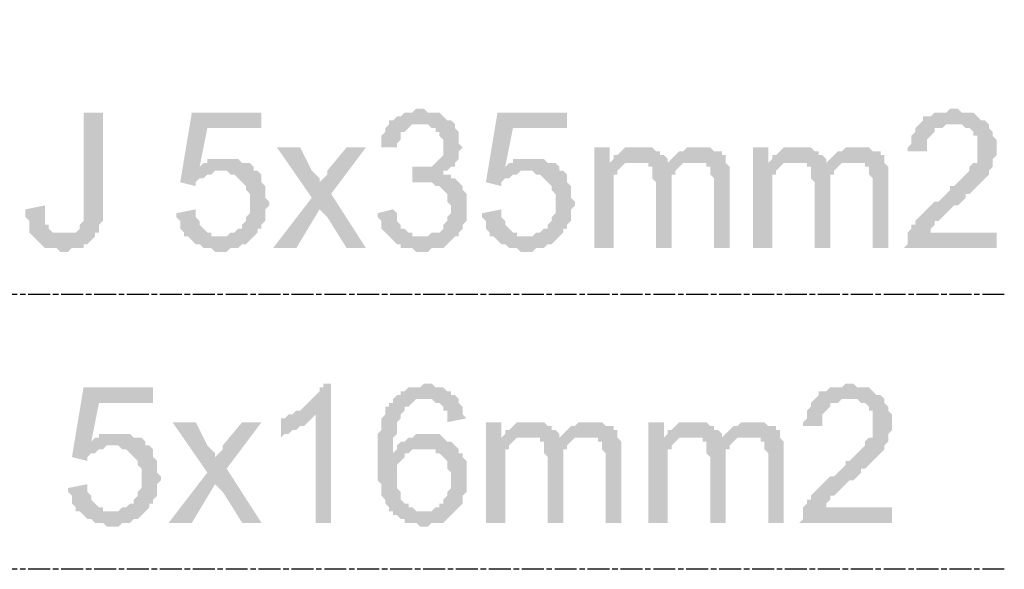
# Model space of a CAD drawing. Header units: millimetres. Extents: x -523 to 1404227, y -783705 to 1038705.
# Tile 345 of 508: x 498697 to 499774, y 243445 to 244046. Entities that reach past the tile are written whole.
import ezdxf

# ---------------------------------------------------------------- set-up
doc = ezdxf.new("R2010")
doc.units = ezdxf.units.MM
doc.linetypes.add('ACAD_ISO08W100', pattern=[36, 24, -3, 6, -3])
doc.layers.add('!!ELEKTRYKA', color=7, linetype='Continuous')

msp = doc.modelspace()

# ---------------------------------------------------------------- hatches: boundary and pattern name
at = {"layer": '!!ELEKTRYKA', "linetype": 'ACAD_ISO08W100'}
for points in [[(499135.07, 243948.68), (499130.84, 243948.68), (499126.61, 243944.45), (499118.14, 243944.45), (499113.91, 243940.21), (499109.67, 243940.21), (499105.44, 243935.98), (499105.44, 243935.98), (499101.2, 243935.98), (499135.07, 243931.75), (499139.31, 243931.75), (499143.54, 243931.75), (499147.77, 243927.51), (499152.01, 243927.51), (499152.01, 243923.28), (499156.24, 243923.28), (499156.24, 243919.05), (499160.47, 243914.81), (499160.47, 243910.58), (499160.47, 243906.35), (499160.47, 243906.35), (499160.47, 243902.11), (499160.47, 243897.88), (499156.24, 243893.65), (499156.24, 243893.65), (499152.01, 243889.41), (499152.01, 243889.41), (499147.77, 243885.18), (499143.54, 243885.18), (499139.31, 243885.18), (499135.07, 243885.18), (499130.84, 243885.18), (499164.71, 243880.94), (499168.94, 243885.18), (499173.17, 243885.18), (499173.17, 243889.41), (499177.41, 243893.65), (499177.41, 243893.65), (499177.41, 243897.88), (499177.41, 243902.11), (499181.64, 243906.35), (499177.41, 243910.58), (499177.41, 243914.81), (499177.41, 243919.05), (499177.41, 243923.28), (499173.17, 243927.51), (499173.17, 243927.51), (499173.17, 243931.75), (499168.94, 243935.98), (499164.71, 243935.98), (499160.47, 243940.21), (499160.47, 243940.21), (499156.24, 243944.45), (499152.01, 243944.45), (499147.77, 243944.45), (499143.54, 243944.45), (499139.31, 243948.68)], [(499719.29, 243948.68), (499715.05, 243948.68), (499710.82, 243944.45), (499698.12, 243944.45), (499693.89, 243940.21), (499689.65, 243940.21), (499685.42, 243940.21), (499685.42, 243935.98), (499681.19, 243931.75), (499681.19, 243931.75), (499676.95, 243927.51), (499676.95, 243923.28), (499672.72, 243919.05), (499672.72, 243914.81), (499672.72, 243910.58), (499668.49, 243906.35), (499668.49, 243902.11), (499689.65, 243902.11), (499689.65, 243906.35), (499689.65, 243910.58), (499689.65, 243914.81), (499693.89, 243919.05), (499693.89, 243919.05), (499698.12, 243923.28), (499698.12, 243927.51), (499702.35, 243927.51), (499706.59, 243927.51), (499710.82, 243931.75), (499715.05, 243931.75), (499719.29, 243931.75), (499757.39, 243931.75), (499753.15, 243935.98), (499753.15, 243935.98), (499748.92, 243935.98), (499744.69, 243940.21), (499744.69, 243940.21), (499740.45, 243944.45), (499736.22, 243944.45), (499731.99, 243944.45), (499727.75, 243944.45), (499723.52, 243948.68)], [(498787.93, 243944.45), (498766.76, 243944.45), (498766.76, 243825.91), (498766.76, 243825.91), (498762.53, 243821.68), (498762.53, 243817.44), (498758.3, 243813.21), (498758.3, 243813.21), (498754.06, 243813.21), (498749.83, 243813.21), (498745.6, 243813.21), (498779.46, 243813.21), (498783.7, 243813.21), (498783.7, 243813.21), (498783.7, 243817.44), (498783.7, 243821.68), (498787.93, 243825.91), (498787.93, 243830.14), (498787.93, 243834.38), (498787.93, 243838.61), (498787.93, 243842.84)], [(498961.5, 243944.45), (498885.3, 243944.45), (498872.6, 243868.24), (498889.53, 243864.01), (498889.53, 243868.24), (498893.77, 243872.48), (498898, 243872.48), (498902.23, 243876.71), (498902.23, 243876.71), (498902.23, 243876.71), (498906.47, 243876.71), (498910.7, 243880.94), (498914.93, 243880.94), (498953.03, 243880.94), (498953.03, 243885.18), (498893.77, 243885.18), (498902.23, 243927.51), (498961.5, 243927.51)], [(499295.94, 243944.45), (499219.74, 243944.45), (499207.04, 243868.24), (499223.97, 243864.01), (499223.97, 243868.24), (499228.21, 243872.48), (499232.44, 243872.48), (499236.67, 243876.71), (499236.67, 243876.71), (499236.67, 243876.71), (499240.91, 243876.71), (499245.14, 243880.94), (499249.38, 243880.94), (499287.48, 243880.94), (499287.48, 243885.18), (499228.21, 243885.18), (499236.67, 243927.51), (499295.94, 243927.51)], [(499101.2, 243935.98), (499101.2, 243931.75), (499096.97, 243927.51), (499096.97, 243923.28), (499092.74, 243919.05), (499092.74, 243914.81), (499092.74, 243910.58), (499092.74, 243906.35), (499109.67, 243906.35), (499109.67, 243906.35), (499109.67, 243910.58), (499113.91, 243914.81), (499113.91, 243919.05), (499113.91, 243923.28), (499118.14, 243923.28), (499122.37, 243927.51), (499122.37, 243927.51), (499126.61, 243931.75), (499130.84, 243931.75), (499135.07, 243931.75)], [(499757.39, 243931.75), (499719.29, 243931.75), (499727.75, 243931.75), (499731.99, 243927.51), (499736.22, 243927.51), (499740.45, 243923.28), (499740.45, 243923.28), (499740.45, 243919.05), (499744.69, 243919.05), (499744.69, 243914.81), (499744.69, 243910.58), (499744.69, 243906.35), (499744.69, 243902.11), (499744.69, 243897.88), (499744.69, 243893.65), (499744.69, 243889.41), (499740.45, 243889.41), (499736.22, 243885.18), (499736.22, 243880.94), (499736.22, 243880.94), (499731.99, 243876.71), (499727.75, 243872.48), (499727.75, 243872.48), (499723.52, 243868.24), (499719.29, 243864.01), (499715.05, 243864.01), (499715.05, 243859.78), (499710.82, 243855.54), (499706.59, 243851.31), (499702.35, 243847.08), (499698.12, 243847.08), (499693.89, 243842.84), (499689.65, 243838.61), (499689.65, 243838.61), (499685.42, 243834.38), (499681.19, 243830.14), (499681.19, 243830.14), (499676.95, 243825.91), (499676.95, 243821.68), (499672.72, 243821.68), (499672.72, 243817.44), (499668.49, 243813.21), (499668.49, 243808.98), (499668.49, 243808.98), (499668.49, 243804.74), (499668.49, 243800.51), (499664.25, 243796.28), (499765.86, 243796.28), (499765.86, 243813.21), (499693.89, 243813.21), (499693.89, 243813.21), (499693.89, 243817.44), (499698.12, 243821.68), (499698.12, 243825.91), (499702.35, 243825.91), (499702.35, 243825.91), (499706.59, 243830.14), (499706.59, 243830.14), (499710.82, 243834.38), (499715.05, 243838.61), (499719.29, 243842.84), (499723.52, 243842.84), (499727.75, 243847.08), (499731.99, 243851.31), (499731.99, 243855.54), (499736.22, 243855.54), (499740.45, 243859.78), (499744.69, 243864.01), (499744.69, 243864.01), (499748.92, 243868.24), (499748.92, 243868.24), (499748.92, 243868.24), (499753.15, 243872.48), (499757.39, 243876.71), (499757.39, 243880.94), (499761.62, 243885.18), (499761.62, 243889.41), (499761.62, 243889.41), (499761.62, 243893.65), (499765.86, 243897.88), (499765.86, 243902.11), (499765.86, 243906.35), (499765.86, 243906.35), (499765.86, 243910.58), (499765.86, 243914.81), (499761.62, 243919.05), (499761.62, 243923.28), (499761.62, 243923.28), (499757.39, 243927.51)], [(499003.84, 243906.35), (498978.43, 243906.35), (499016.54, 243851.31), (499025, 243838.61), (499033.47, 243830.14), (499054.64, 243796.28), (499075.8, 243796.28), (499037.7, 243855.54), (499025, 243868.24), (499025, 243868.24), (499025, 243872.48), (499020.77, 243876.71), (499016.54, 243880.94)], [(499075.8, 243906.35), (499054.64, 243906.35), (499033.47, 243880.94), (499033.47, 243876.71), (499029.24, 243872.48), (499029.24, 243872.48), (499025, 243868.24), (499037.7, 243855.54)], [(499342.51, 243906.35), (499325.58, 243906.35), (499325.58, 243796.28), (499346.74, 243796.28), (499346.74, 243851.31), (499346.74, 243855.54), (499346.74, 243859.78), (499346.74, 243864.01), (499346.74, 243868.24), (499346.74, 243872.48), (499346.74, 243876.71), (499350.98, 243876.71), (499350.98, 243880.94), (499355.21, 243885.18), (499359.44, 243889.41), (499359.44, 243889.41), (499342.51, 243889.41)], [(499376.38, 243906.35), (499359.44, 243906.35), (499355.21, 243902.11), (499355.21, 243902.11), (499350.98, 243897.88), (499346.74, 243897.88), (499346.74, 243893.65), (499372.15, 243889.41), (499372.15, 243889.41), (499376.38, 243889.41), (499380.61, 243889.41), (499384.85, 243889.41), (499406.01, 243889.41), (499406.01, 243889.41), (499406.01, 243893.65), (499401.78, 243897.88), (499397.55, 243897.88), (499397.55, 243902.11), (499393.31, 243902.11), (499389.08, 243906.35), (499384.85, 243906.35), (499380.61, 243906.35)], [(499439.88, 243906.35), (499427.18, 243906.35), (499422.95, 243902.11), (499418.71, 243902.11), (499414.48, 243897.88), (499410.25, 243893.65), (499410.25, 243893.65), (499435.65, 243889.41), (499439.88, 243889.41), (499444.11, 243889.41), (499448.35, 243889.41), (499448.35, 243885.18), (499452.58, 243885.18), (499452.58, 243880.94), (499452.58, 243876.71), (499456.81, 243872.48), (499456.81, 243868.24), (499456.81, 243864.01), (499456.81, 243796.28), (499473.75, 243796.28), (499473.75, 243872.48), (499473.75, 243872.48), (499473.75, 243876.71), (499473.75, 243880.94), (499473.75, 243885.18), (499469.51, 243889.41), (499469.51, 243893.65), (499469.51, 243897.88), (499465.28, 243897.88), (499465.28, 243902.11), (499461.05, 243902.11), (499456.81, 243902.11), (499452.58, 243906.35), (499448.35, 243906.35), (499444.11, 243906.35)], [(499516.08, 243906.35), (499499.15, 243906.35), (499499.15, 243796.28), (499520.32, 243796.28), (499520.32, 243851.31), (499520.32, 243855.54), (499520.32, 243859.78), (499520.32, 243864.01), (499520.32, 243868.24), (499520.32, 243872.48), (499520.32, 243876.71), (499524.55, 243876.71), (499524.55, 243880.94), (499528.78, 243885.18), (499533.02, 243889.41), (499533.02, 243889.41), (499516.08, 243889.41)], [(499549.95, 243906.35), (499533.02, 243906.35), (499528.78, 243902.11), (499528.78, 243902.11), (499524.55, 243897.88), (499520.32, 243897.88), (499520.32, 243893.65), (499545.72, 243889.41), (499545.72, 243889.41), (499549.95, 243889.41), (499554.18, 243889.41), (499558.42, 243889.41), (499579.58, 243889.41), (499579.58, 243889.41), (499579.58, 243893.65), (499575.35, 243897.88), (499571.12, 243897.88), (499571.12, 243902.11), (499566.88, 243902.11), (499562.65, 243906.35), (499558.42, 243906.35), (499554.18, 243906.35)], [(499613.45, 243906.35), (499600.75, 243906.35), (499596.52, 243902.11), (499592.28, 243902.11), (499588.05, 243897.88), (499583.82, 243893.65), (499583.82, 243893.65), (499609.22, 243889.41), (499613.45, 243889.41), (499617.68, 243889.41), (499621.92, 243889.41), (499621.92, 243885.18), (499626.15, 243885.18), (499626.15, 243880.94), (499626.15, 243876.71), (499630.38, 243872.48), (499630.38, 243868.24), (499630.38, 243864.01), (499630.38, 243796.28), (499647.32, 243796.28), (499647.32, 243872.48), (499647.32, 243872.48), (499647.32, 243876.71), (499647.32, 243880.94), (499647.32, 243885.18), (499643.09, 243889.41), (499643.09, 243893.65), (499643.09, 243897.88), (499638.85, 243897.88), (499638.85, 243902.11), (499634.62, 243902.11), (499630.38, 243902.11), (499626.15, 243906.35), (499621.92, 243906.35), (499617.68, 243906.35)], [(498923.4, 243893.65), (498902.23, 243893.65), (498902.23, 243889.41), (498898, 243889.41), (498893.77, 243885.18), (498953.03, 243885.18), (498948.8, 243889.41), (498944.57, 243889.41), (498940.33, 243889.41), (498936.1, 243893.65), (498931.87, 243893.65), (498931.87, 243893.65), (498927.63, 243893.65)], [(499257.84, 243893.65), (499236.67, 243893.65), (499236.67, 243889.41), (499232.44, 243889.41), (499228.21, 243885.18), (499287.48, 243885.18), (499283.24, 243889.41), (499279.01, 243889.41), (499274.78, 243889.41), (499270.54, 243893.65), (499266.31, 243893.65), (499266.31, 243893.65), (499262.08, 243893.65)], [(499410.25, 243893.65), (499406.01, 243889.41), (499384.85, 243889.41), (499384.85, 243885.18), (499389.08, 243885.18), (499389.08, 243880.94), (499389.08, 243876.71), (499389.08, 243872.48), (499393.31, 243868.24), (499393.31, 243796.28), (499410.25, 243796.28), (499410.25, 243859.78), (499410.25, 243859.78), (499410.25, 243868.24), (499410.25, 243872.48), (499410.25, 243876.71), (499414.48, 243876.71), (499414.48, 243880.94), (499418.71, 243885.18), (499418.71, 243885.18), (499418.71, 243885.18), (499422.95, 243889.41), (499427.18, 243889.41), (499431.41, 243889.41), (499435.65, 243889.41)], [(499583.82, 243893.65), (499579.58, 243889.41), (499558.42, 243889.41), (499558.42, 243885.18), (499562.65, 243885.18), (499562.65, 243880.94), (499562.65, 243876.71), (499562.65, 243872.48), (499566.88, 243868.24), (499566.88, 243796.28), (499583.82, 243796.28), (499583.82, 243859.78), (499583.82, 243859.78), (499583.82, 243868.24), (499583.82, 243872.48), (499583.82, 243876.71), (499588.05, 243876.71), (499588.05, 243880.94), (499592.28, 243885.18), (499592.28, 243885.18), (499592.28, 243885.18), (499596.52, 243889.41), (499600.75, 243889.41), (499604.98, 243889.41), (499609.22, 243889.41)], [(499126.61, 243885.18), (499126.61, 243868.24), (499126.61, 243868.24), (499139.31, 243868.24), (499173.17, 243872.48), (499168.94, 243872.48), (499168.94, 243876.71), (499164.71, 243876.71), (499160.47, 243876.71), (499160.47, 243880.94), (499164.71, 243880.94), (499130.84, 243885.18)], [(498953.03, 243880.94), (498914.93, 243880.94), (498923.4, 243880.94), (498927.63, 243876.71), (498931.87, 243876.71), (498931.87, 243876.71), (498936.1, 243872.48), (498940.33, 243868.24), (498940.33, 243868.24), (498944.57, 243864.01), (498944.57, 243864.01), (498944.57, 243859.78), (498948.8, 243855.54), (498948.8, 243851.31), (498948.8, 243847.08), (498948.8, 243847.08), (498948.8, 243842.84), (498948.8, 243838.61), (498948.8, 243834.38), (498944.57, 243830.14), (498944.57, 243825.91), (498940.33, 243821.68), (498940.33, 243817.44), (498940.33, 243817.44), (498936.1, 243817.44), (498931.87, 243813.21), (498927.63, 243813.21), (498923.4, 243808.98), (498919.17, 243808.98), (498914.93, 243808.98), (498953.03, 243808.98), (498957.27, 243813.21), (498957.27, 243813.21), (498957.27, 243817.44), (498961.5, 243817.44), (498961.5, 243821.68), (498965.73, 243825.91), (498965.73, 243830.14), (498965.73, 243834.38), (498965.73, 243838.61), (498969.97, 243842.84), (498969.97, 243847.08), (498969.97, 243847.08), (498965.73, 243851.31), (498965.73, 243855.54), (498965.73, 243859.78), (498965.73, 243864.01), (498961.5, 243868.24), (498961.5, 243872.48), (498961.5, 243876.71), (498957.27, 243880.94)], [(499173.17, 243872.48), (499139.31, 243868.24), (499139.31, 243868.24), (499147.77, 243868.24), (499152.01, 243864.01), (499156.24, 243864.01), (499160.47, 243859.78), (499160.47, 243859.78), (499164.71, 243855.54), (499164.71, 243851.31), (499164.71, 243847.08), (499168.94, 243842.84), (499168.94, 243838.61), (499168.94, 243838.61), (499168.94, 243834.38), (499164.71, 243830.14), (499164.71, 243825.91), (499164.71, 243825.91), (499160.47, 243821.68), (499160.47, 243817.44), (499156.24, 243813.21), (499152.01, 243813.21), (499147.77, 243813.21), (499143.54, 243808.98), (499139.31, 243808.98), (499135.07, 243808.98), (499101.2, 243808.98), (499105.44, 243804.74), (499105.44, 243804.74), (499109.67, 243800.51), (499113.91, 243800.51), (499113.91, 243796.28), (499118.14, 243796.28), (499122.37, 243796.28), (499126.61, 243796.28), (499130.84, 243792.04), (499135.07, 243792.04), (499139.31, 243792.04), (499143.54, 243792.04), (499147.77, 243796.28), (499152.01, 243796.28), (499156.24, 243796.28), (499160.47, 243796.28), (499164.71, 243800.51), (499164.71, 243800.51), (499168.94, 243804.74), (499173.17, 243808.98), (499173.17, 243808.98), (499177.41, 243808.98), (499177.41, 243813.21), (499181.64, 243817.44), (499181.64, 243821.68), (499185.87, 243825.91), (499185.87, 243830.14), (499185.87, 243830.14), (499185.87, 243834.38), (499185.87, 243838.61), (499185.87, 243842.84), (499185.87, 243847.08), (499185.87, 243851.31), (499185.87, 243855.54), (499181.64, 243859.78), (499181.64, 243859.78), (499181.64, 243864.01), (499181.64, 243864.01), (499177.41, 243868.24)], [(499287.48, 243880.94), (499249.38, 243880.94), (499257.84, 243880.94), (499262.08, 243876.71), (499266.31, 243876.71), (499266.31, 243876.71), (499270.54, 243872.48), (499274.78, 243868.24), (499274.78, 243868.24), (499279.01, 243864.01), (499279.01, 243864.01), (499279.01, 243859.78), (499283.24, 243855.54), (499283.24, 243851.31), (499283.24, 243847.08), (499283.24, 243847.08), (499283.24, 243842.84), (499283.24, 243838.61), (499283.24, 243834.38), (499279.01, 243830.14), (499279.01, 243825.91), (499274.78, 243821.68), (499274.78, 243817.44), (499274.78, 243817.44), (499270.54, 243817.44), (499266.31, 243813.21), (499262.08, 243813.21), (499257.84, 243808.98), (499253.61, 243808.98), (499249.38, 243808.98), (499287.48, 243808.98), (499291.71, 243813.21), (499291.71, 243813.21), (499291.71, 243817.44), (499295.94, 243817.44), (499295.94, 243821.68), (499300.18, 243825.91), (499300.18, 243830.14), (499300.18, 243834.38), (499300.18, 243838.61), (499304.41, 243842.84), (499304.41, 243847.08), (499304.41, 243847.08), (499300.18, 243851.31), (499300.18, 243855.54), (499300.18, 243859.78), (499300.18, 243864.01), (499295.94, 243868.24), (499295.94, 243872.48), (499295.94, 243876.71), (499291.71, 243880.94)], [(498724.43, 243842.84), (498703.26, 243838.61), (498703.26, 243830.14), (498707.49, 243825.91), (498707.49, 243821.68), (498707.49, 243817.44), (498707.49, 243813.21), (498711.73, 243808.98), (498711.73, 243808.98), (498715.96, 243804.74), (498715.96, 243804.74), (498720.2, 243800.51), (498720.2, 243800.51), (498724.43, 243796.28), (498728.66, 243796.28), (498732.9, 243796.28), (498737.13, 243796.28), (498741.36, 243792.04), (498745.6, 243792.04), (498749.83, 243792.04), (498754.06, 243796.28), (498758.3, 243796.28), (498762.53, 243796.28), (498766.76, 243796.28), (498766.76, 243800.51), (498771, 243800.51), (498771, 243800.51), (498775.23, 243804.74), (498779.46, 243808.98), (498779.46, 243813.21), (498745.6, 243813.21), (498745.6, 243813.21), (498741.36, 243813.21), (498737.13, 243813.21), (498732.9, 243813.21), (498728.66, 243817.44), (498728.66, 243817.44), (498728.66, 243821.68), (498724.43, 243821.68), (498724.43, 243825.91), (498724.43, 243830.14), (498724.43, 243834.38)], [(498889.53, 243838.61), (498868.37, 243834.38), (498868.37, 243834.38), (498868.37, 243830.14), (498872.6, 243825.91), (498872.6, 243821.68), (498872.6, 243817.44), (498876.83, 243813.21), (498876.83, 243808.98), (498881.07, 243808.98), (498885.3, 243804.74), (498885.3, 243804.74), (498889.53, 243800.51), (498893.77, 243800.51), (498898, 243796.28), (498898, 243796.28), (498902.23, 243796.28), (498906.47, 243796.28), (498910.7, 243792.04), (498914.93, 243792.04), (498919.17, 243792.04), (498923.4, 243792.04), (498927.63, 243796.28), (498931.87, 243796.28), (498931.87, 243796.28), (498936.1, 243796.28), (498940.33, 243800.51), (498944.57, 243800.51), (498948.8, 243804.74), (498948.8, 243804.74), (498953.03, 243808.98), (498914.93, 243808.98), (498914.93, 243808.98), (498910.7, 243808.98), (498906.47, 243808.98), (498906.47, 243813.21), (498902.23, 243813.21), (498898, 243817.44), (498898, 243817.44), (498893.77, 243821.68), (498893.77, 243825.91), (498889.53, 243830.14), (498889.53, 243834.38)], [(499105.44, 243838.61), (499088.5, 243834.38), (499088.5, 243834.38), (499088.5, 243830.14), (499092.74, 243825.91), (499092.74, 243821.68), (499092.74, 243817.44), (499096.97, 243813.21), (499096.97, 243813.21), (499101.2, 243808.98), (499135.07, 243808.98), (499130.84, 243808.98), (499126.61, 243808.98), (499126.61, 243813.21), (499122.37, 243813.21), (499118.14, 243817.44), (499118.14, 243817.44), (499113.91, 243817.44), (499113.91, 243821.68), (499109.67, 243825.91), (499109.67, 243830.14), (499109.67, 243834.38)], [(499223.97, 243838.61), (499202.81, 243834.38), (499202.81, 243834.38), (499202.81, 243830.14), (499207.04, 243825.91), (499207.04, 243821.68), (499207.04, 243817.44), (499211.27, 243813.21), (499211.27, 243808.98), (499215.51, 243808.98), (499219.74, 243804.74), (499219.74, 243804.74), (499223.97, 243800.51), (499228.21, 243800.51), (499232.44, 243796.28), (499232.44, 243796.28), (499236.67, 243796.28), (499240.91, 243796.28), (499245.14, 243792.04), (499249.38, 243792.04), (499253.61, 243792.04), (499257.84, 243792.04), (499262.08, 243796.28), (499266.31, 243796.28), (499266.31, 243796.28), (499270.54, 243796.28), (499274.78, 243800.51), (499279.01, 243800.51), (499283.24, 243804.74), (499283.24, 243804.74), (499287.48, 243808.98), (499249.38, 243808.98), (499249.38, 243808.98), (499245.14, 243808.98), (499240.91, 243808.98), (499240.91, 243813.21), (499236.67, 243813.21), (499232.44, 243817.44), (499232.44, 243817.44), (499228.21, 243821.68), (499228.21, 243825.91), (499223.97, 243830.14), (499223.97, 243834.38)], [(499037.7, 243648.11), (499029.24, 243648.11), (499029.24, 243643.87), (499025, 243643.87), (499025, 243639.64), (499020.77, 243635.41), (499016.54, 243631.17), (499016.54, 243631.17), (499012.3, 243626.94), (499008.07, 243622.7), (499008.07, 243622.7), (499003.84, 243618.47), (498999.6, 243618.47), (498995.37, 243614.24), (499020.77, 243614.24), (499020.77, 243495.7), (499037.7, 243495.7)], [(499143.54, 243648.11), (499139.31, 243648.11), (499135.07, 243643.87), (499122.37, 243643.87), (499118.14, 243639.64), (499113.91, 243639.64), (499113.91, 243635.41), (499109.67, 243635.41), (499105.44, 243631.17), (499139.31, 243631.17), (499139.31, 243631.17), (499143.54, 243631.17), (499147.77, 243631.17), (499152.01, 243626.94), (499156.24, 243626.94), (499160.47, 243622.7), (499160.47, 243622.7), (499160.47, 243618.47), (499164.71, 243618.47), (499164.71, 243614.24), (499164.71, 243605.77), (499185.87, 243610), (499185.87, 243610), (499181.64, 243614.24), (499181.64, 243618.47), (499181.64, 243622.7), (499177.41, 243626.94), (499177.41, 243631.17), (499173.17, 243635.41), (499168.94, 243635.41), (499168.94, 243639.64), (499164.71, 243639.64), (499160.47, 243643.87), (499160.47, 243643.87), (499156.24, 243643.87), (499152.01, 243643.87), (499147.77, 243648.11)], [(499604.98, 243648.11), (499600.75, 243648.11), (499596.52, 243643.87), (499583.82, 243643.87), (499579.58, 243639.64), (499575.35, 243639.64), (499571.12, 243639.64), (499571.12, 243635.41), (499566.88, 243631.17), (499566.88, 243631.17), (499562.65, 243626.94), (499562.65, 243622.7), (499558.42, 243618.47), (499558.42, 243614.24), (499558.42, 243610), (499554.18, 243605.77), (499554.18, 243601.54), (499575.35, 243601.54), (499575.35, 243605.77), (499575.35, 243610), (499575.35, 243614.24), (499579.58, 243618.47), (499579.58, 243618.47), (499583.82, 243622.7), (499583.82, 243626.94), (499588.05, 243626.94), (499592.28, 243626.94), (499596.52, 243631.17), (499600.75, 243631.17), (499604.98, 243631.17), (499643.09, 243631.17), (499638.85, 243635.41), (499638.85, 243635.41), (499634.62, 243635.41), (499630.38, 243639.64), (499630.38, 243639.64), (499626.15, 243643.87), (499621.92, 243643.87), (499617.68, 243643.87), (499613.45, 243643.87), (499609.22, 243648.11)], [(498842.96, 243643.87), (498766.76, 243643.87), (498754.06, 243567.67), (498771, 243563.44), (498771, 243567.67), (498775.23, 243571.9), (498779.46, 243571.9), (498783.7, 243576.14), (498783.7, 243576.14), (498783.7, 243576.14), (498787.93, 243576.14), (498792.16, 243580.37), (498796.4, 243580.37), (498834.5, 243580.37), (498834.5, 243584.6), (498775.23, 243584.6), (498783.7, 243626.94), (498842.96, 243626.94)], [(499105.44, 243631.17), (499105.44, 243631.17), (499105.44, 243626.94), (499101.2, 243626.94), (499101.2, 243622.7), (499096.97, 243622.7), (499096.97, 243618.47), (499096.97, 243614.24), (499092.74, 243610), (499092.74, 243605.77), (499092.74, 243601.54), (499092.74, 243597.3), (499088.5, 243593.07), (499088.5, 243588.84), (499088.5, 243584.6), (499088.5, 243580.37), (499088.5, 243576.14), (499088.5, 243571.9), (499088.5, 243567.67), (499088.5, 243563.44), (499088.5, 243559.2), (499088.5, 243554.97), (499088.5, 243550.74), (499088.5, 243546.5), (499088.5, 243542.27), (499092.74, 243538.04), (499092.74, 243533.8), (499092.74, 243529.57), (499092.74, 243525.34), (499096.97, 243521.1), (499096.97, 243516.87), (499096.97, 243516.87), (499101.2, 243512.64), (499101.2, 243508.4), (499105.44, 243508.4), (499105.44, 243504.17), (499109.67, 243504.17), (499113.91, 243499.94), (499118.14, 243499.94), (499118.14, 243495.7), (499122.37, 243495.7), (499126.61, 243495.7), (499130.84, 243495.7), (499135.07, 243491.47), (499139.31, 243491.47), (499139.31, 243491.47), (499143.54, 243491.47), (499147.77, 243495.7), (499152.01, 243495.7), (499156.24, 243495.7), (499160.47, 243495.7), (499164.71, 243499.94), (499164.71, 243499.94), (499168.94, 243504.17), (499168.94, 243504.17), (499173.17, 243508.4), (499139.31, 243508.4), (499135.07, 243508.4), (499130.84, 243508.4), (499126.61, 243512.64), (499122.37, 243512.64), (499122.37, 243512.64), (499122.37, 243516.87), (499118.14, 243516.87), (499113.91, 243521.1), (499113.91, 243525.34), (499113.91, 243529.57), (499109.67, 243533.8), (499109.67, 243538.04), (499109.67, 243538.04), (499109.67, 243542.27), (499109.67, 243546.5), (499109.67, 243550.74), (499109.67, 243554.97), (499109.67, 243559.2), (499113.91, 243563.44), (499113.91, 243563.44), (499118.14, 243567.67), (499118.14, 243571.9), (499122.37, 243571.9), (499105.44, 243571.9), (499105.44, 243576.14), (499105.44, 243580.37), (499105.44, 243584.6), (499105.44, 243588.84), (499109.67, 243593.07), (499109.67, 243597.3), (499109.67, 243601.54), (499109.67, 243605.77), (499109.67, 243605.77), (499113.91, 243610), (499113.91, 243614.24), (499118.14, 243618.47), (499118.14, 243622.7), (499122.37, 243622.7), (499126.61, 243626.94), (499126.61, 243626.94), (499130.84, 243631.17), (499135.07, 243631.17), (499139.31, 243631.17)], [(499643.09, 243631.17), (499604.98, 243631.17), (499613.45, 243631.17), (499617.68, 243626.94), (499621.92, 243626.94), (499626.15, 243622.7), (499626.15, 243622.7), (499626.15, 243618.47), (499630.38, 243618.47), (499630.38, 243614.24), (499630.38, 243610), (499630.38, 243605.77), (499630.38, 243601.54), (499630.38, 243597.3), (499630.38, 243593.07), (499630.38, 243588.84), (499626.15, 243588.84), (499621.92, 243584.6), (499621.92, 243580.37), (499621.92, 243580.37), (499617.68, 243576.14), (499613.45, 243571.9), (499613.45, 243571.9), (499609.22, 243567.67), (499604.98, 243563.44), (499600.75, 243563.44), (499600.75, 243559.2), (499596.52, 243554.97), (499592.28, 243550.74), (499588.05, 243546.5), (499583.82, 243546.5), (499579.58, 243542.27), (499575.35, 243538.04), (499575.35, 243538.04), (499571.12, 243533.8), (499566.88, 243529.57), (499566.88, 243529.57), (499562.65, 243525.34), (499562.65, 243521.1), (499558.42, 243521.1), (499558.42, 243516.87), (499554.18, 243512.64), (499554.18, 243508.4), (499554.18, 243508.4), (499554.18, 243504.17), (499554.18, 243499.94), (499549.95, 243495.7), (499651.55, 243495.7), (499651.55, 243512.64), (499579.58, 243512.64), (499579.58, 243512.64), (499579.58, 243516.87), (499583.82, 243521.1), (499583.82, 243525.34), (499588.05, 243525.34), (499588.05, 243525.34), (499592.28, 243529.57), (499592.28, 243529.57), (499596.52, 243533.8), (499600.75, 243538.04), (499604.98, 243542.27), (499609.22, 243542.27), (499613.45, 243546.5), (499617.68, 243550.74), (499617.68, 243554.97), (499621.92, 243554.97), (499626.15, 243559.2), (499630.38, 243563.44), (499630.38, 243563.44), (499634.62, 243567.67), (499634.62, 243567.67), (499634.62, 243567.67), (499638.85, 243571.9), (499643.09, 243576.14), (499643.09, 243580.37), (499647.32, 243584.6), (499647.32, 243588.84), (499647.32, 243588.84), (499647.32, 243593.07), (499651.55, 243597.3), (499651.55, 243601.54), (499651.55, 243605.77), (499651.55, 243605.77), (499651.55, 243610), (499651.55, 243614.24), (499647.32, 243618.47), (499647.32, 243622.7), (499647.32, 243622.7), (499643.09, 243626.94)], [(498995.37, 243614.24), (498991.14, 243614.24), (498986.9, 243610), (498982.67, 243610), (498982.67, 243588.84), (498986.9, 243593.07), (498986.9, 243593.07), (498991.14, 243593.07), (498995.37, 243597.3), (498999.6, 243597.3), (499003.84, 243601.54), (499003.84, 243601.54), (499008.07, 243601.54), (499012.3, 243605.77), (499016.54, 243610), (499016.54, 243610), (499020.77, 243614.24)], [(498889.53, 243605.77), (498864.13, 243605.77), (498902.23, 243550.74), (498910.7, 243538.04), (498919.17, 243529.57), (498940.33, 243495.7), (498961.5, 243495.7), (498923.4, 243554.97), (498910.7, 243567.67), (498910.7, 243567.67), (498910.7, 243571.9), (498906.47, 243576.14), (498902.23, 243580.37)], [(498961.5, 243605.77), (498940.33, 243605.77), (498919.17, 243580.37), (498919.17, 243576.14), (498914.93, 243571.9), (498914.93, 243571.9), (498910.7, 243567.67), (498923.4, 243554.97)], [(499223.97, 243605.77), (499207.04, 243605.77), (499207.04, 243495.7), (499228.21, 243495.7), (499228.21, 243550.74), (499228.21, 243554.97), (499228.21, 243559.2), (499228.21, 243563.44), (499228.21, 243567.67), (499228.21, 243571.9), (499228.21, 243576.14), (499232.44, 243576.14), (499232.44, 243580.37), (499236.67, 243584.6), (499240.91, 243588.84), (499240.91, 243588.84), (499223.97, 243588.84)], [(499257.84, 243605.77), (499240.91, 243605.77), (499236.67, 243601.54), (499236.67, 243601.54), (499232.44, 243597.3), (499228.21, 243597.3), (499228.21, 243593.07), (499253.61, 243588.84), (499253.61, 243588.84), (499257.84, 243588.84), (499262.08, 243588.84), (499266.31, 243588.84), (499287.48, 243588.84), (499287.48, 243588.84), (499287.48, 243593.07), (499283.24, 243597.3), (499279.01, 243597.3), (499279.01, 243601.54), (499274.78, 243601.54), (499270.54, 243605.77), (499266.31, 243605.77), (499262.08, 243605.77)], [(499321.34, 243605.77), (499308.64, 243605.77), (499304.41, 243601.54), (499300.18, 243601.54), (499295.94, 243597.3), (499291.71, 243593.07), (499291.71, 243593.07), (499317.11, 243588.84), (499321.34, 243588.84), (499325.58, 243588.84), (499329.81, 243588.84), (499329.81, 243584.6), (499334.04, 243584.6), (499334.04, 243580.37), (499334.04, 243576.14), (499338.28, 243571.9), (499338.28, 243567.67), (499338.28, 243563.44), (499338.28, 243495.7), (499355.21, 243495.7), (499355.21, 243571.9), (499355.21, 243571.9), (499355.21, 243576.14), (499355.21, 243580.37), (499355.21, 243584.6), (499350.98, 243588.84), (499350.98, 243593.07), (499350.98, 243597.3), (499346.74, 243597.3), (499346.74, 243601.54), (499342.51, 243601.54), (499338.28, 243601.54), (499334.04, 243605.77), (499329.81, 243605.77), (499325.58, 243605.77)], [(499401.78, 243605.77), (499384.85, 243605.77), (499384.85, 243495.7), (499406.01, 243495.7), (499406.01, 243550.74), (499406.01, 243554.97), (499406.01, 243559.2), (499406.01, 243563.44), (499406.01, 243567.67), (499406.01, 243571.9), (499406.01, 243576.14), (499410.25, 243576.14), (499410.25, 243580.37), (499414.48, 243584.6), (499418.71, 243588.84), (499418.71, 243588.84), (499401.78, 243588.84)], [(499435.65, 243605.77), (499418.71, 243605.77), (499414.48, 243601.54), (499414.48, 243601.54), (499410.25, 243597.3), (499406.01, 243597.3), (499406.01, 243593.07), (499431.41, 243588.84), (499431.41, 243588.84), (499435.65, 243588.84), (499439.88, 243588.84), (499444.11, 243588.84), (499465.28, 243588.84), (499465.28, 243588.84), (499465.28, 243593.07), (499461.05, 243597.3), (499456.81, 243597.3), (499456.81, 243601.54), (499452.58, 243601.54), (499448.35, 243605.77), (499444.11, 243605.77), (499439.88, 243605.77)], [(499499.15, 243605.77), (499486.45, 243605.77), (499482.21, 243601.54), (499477.98, 243601.54), (499473.75, 243597.3), (499469.51, 243593.07), (499469.51, 243593.07), (499494.91, 243588.84), (499499.15, 243588.84), (499503.38, 243588.84), (499507.62, 243588.84), (499507.62, 243584.6), (499511.85, 243584.6), (499511.85, 243580.37), (499511.85, 243576.14), (499516.08, 243571.9), (499516.08, 243567.67), (499516.08, 243563.44), (499516.08, 243495.7), (499533.02, 243495.7), (499533.02, 243571.9), (499533.02, 243571.9), (499533.02, 243576.14), (499533.02, 243580.37), (499533.02, 243584.6), (499528.78, 243588.84), (499528.78, 243593.07), (499528.78, 243597.3), (499524.55, 243597.3), (499524.55, 243601.54), (499520.32, 243601.54), (499516.08, 243601.54), (499511.85, 243605.77), (499507.62, 243605.77), (499503.38, 243605.77)], [(498804.86, 243593.07), (498783.7, 243593.07), (498783.7, 243588.84), (498779.46, 243588.84), (498775.23, 243584.6), (498834.5, 243584.6), (498830.26, 243588.84), (498826.03, 243588.84), (498821.8, 243588.84), (498817.56, 243593.07), (498813.33, 243593.07), (498813.33, 243593.07), (498809.1, 243593.07)], [(499143.54, 243593.07), (499143.54, 243593.07), (499130.84, 243593.07), (499126.61, 243588.84), (499122.37, 243588.84), (499122.37, 243588.84), (499118.14, 243584.6), (499113.91, 243584.6), (499109.67, 243580.37), (499109.67, 243576.14), (499105.44, 243571.9), (499122.37, 243571.9), (499126.61, 243576.14), (499130.84, 243576.14), (499135.07, 243576.14), (499139.31, 243576.14), (499173.17, 243580.37), (499173.17, 243580.37), (499168.94, 243584.6), (499164.71, 243584.6), (499160.47, 243588.84), (499160.47, 243588.84), (499156.24, 243593.07), (499152.01, 243593.07), (499147.77, 243593.07)], [(499291.71, 243593.07), (499287.48, 243588.84), (499266.31, 243588.84), (499266.31, 243584.6), (499270.54, 243584.6), (499270.54, 243580.37), (499270.54, 243576.14), (499270.54, 243571.9), (499274.78, 243567.67), (499274.78, 243495.7), (499291.71, 243495.7), (499291.71, 243559.2), (499291.71, 243559.2), (499291.71, 243567.67), (499291.71, 243571.9), (499291.71, 243576.14), (499295.94, 243576.14), (499295.94, 243580.37), (499300.18, 243584.6), (499300.18, 243584.6), (499300.18, 243584.6), (499304.41, 243588.84), (499308.64, 243588.84), (499312.88, 243588.84), (499317.11, 243588.84)], [(499469.51, 243593.07), (499465.28, 243588.84), (499444.11, 243588.84), (499444.11, 243584.6), (499448.35, 243584.6), (499448.35, 243580.37), (499448.35, 243576.14), (499448.35, 243571.9), (499452.58, 243567.67), (499452.58, 243495.7), (499469.51, 243495.7), (499469.51, 243559.2), (499469.51, 243559.2), (499469.51, 243567.67), (499469.51, 243571.9), (499469.51, 243576.14), (499473.75, 243576.14), (499473.75, 243580.37), (499477.98, 243584.6), (499477.98, 243584.6), (499477.98, 243584.6), (499482.21, 243588.84), (499486.45, 243588.84), (499490.68, 243588.84), (499494.91, 243588.84)], [(498834.5, 243580.37), (498796.4, 243580.37), (498804.86, 243580.37), (498809.1, 243576.14), (498813.33, 243576.14), (498813.33, 243576.14), (498817.56, 243571.9), (498821.8, 243567.67), (498821.8, 243567.67), (498826.03, 243563.44), (498826.03, 243563.44), (498826.03, 243559.2), (498830.26, 243554.97), (498830.26, 243550.74), (498830.26, 243546.5), (498830.26, 243546.5), (498830.26, 243542.27), (498830.26, 243538.04), (498830.26, 243533.8), (498826.03, 243529.57), (498826.03, 243525.34), (498821.8, 243521.1), (498821.8, 243516.87), (498821.8, 243516.87), (498817.56, 243516.87), (498813.33, 243512.64), (498809.1, 243512.64), (498804.86, 243508.4), (498800.63, 243508.4), (498796.4, 243508.4), (498834.5, 243508.4), (498838.73, 243512.64), (498838.73, 243512.64), (498838.73, 243516.87), (498842.96, 243516.87), (498842.96, 243521.1), (498847.2, 243525.34), (498847.2, 243529.57), (498847.2, 243533.8), (498847.2, 243538.04), (498851.43, 243542.27), (498851.43, 243546.5), (498851.43, 243546.5), (498847.2, 243550.74), (498847.2, 243554.97), (498847.2, 243559.2), (498847.2, 243563.44), (498842.96, 243567.67), (498842.96, 243571.9), (498842.96, 243576.14), (498838.73, 243580.37)], [(499173.17, 243580.37), (499139.31, 243576.14), (499152.01, 243576.14), (499152.01, 243571.9), (499156.24, 243571.9), (499160.47, 243567.67), (499160.47, 243567.67), (499164.71, 243563.44), (499164.71, 243559.2), (499164.71, 243554.97), (499168.94, 243550.74), (499168.94, 243546.5), (499168.94, 243542.27), (499168.94, 243538.04), (499168.94, 243533.8), (499164.71, 243529.57), (499164.71, 243529.57), (499164.71, 243525.34), (499160.47, 243521.1), (499160.47, 243516.87), (499156.24, 243516.87), (499156.24, 243512.64), (499152.01, 243512.64), (499147.77, 243508.4), (499143.54, 243508.4), (499139.31, 243508.4), (499173.17, 243508.4), (499177.41, 243512.64), (499177.41, 243512.64), (499181.64, 243516.87), (499181.64, 243521.1), (499181.64, 243525.34), (499185.87, 243529.57), (499185.87, 243533.8), (499185.87, 243533.8), (499185.87, 243538.04), (499185.87, 243546.5), (499185.87, 243546.5), (499185.87, 243550.74), (499185.87, 243554.97), (499185.87, 243559.2), (499185.87, 243563.44), (499181.64, 243567.67), (499181.64, 243571.9), (499177.41, 243571.9), (499177.41, 243576.14)], [(498771, 243538.04), (498749.83, 243533.8), (498749.83, 243533.8), (498749.83, 243529.57), (498754.06, 243525.34), (498754.06, 243521.1), (498754.06, 243516.87), (498758.3, 243512.64), (498758.3, 243508.4), (498762.53, 243508.4), (498766.76, 243504.17), (498766.76, 243504.17), (498771, 243499.94), (498775.23, 243499.94), (498779.46, 243495.7), (498779.46, 243495.7), (498783.7, 243495.7), (498787.93, 243495.7), (498792.16, 243491.47), (498796.4, 243491.47), (498800.63, 243491.47), (498804.86, 243491.47), (498809.1, 243495.7), (498813.33, 243495.7), (498813.33, 243495.7), (498817.56, 243495.7), (498821.8, 243499.94), (498826.03, 243499.94), (498830.26, 243504.17), (498830.26, 243504.17), (498834.5, 243508.4), (498796.4, 243508.4), (498796.4, 243508.4), (498792.16, 243508.4), (498787.93, 243508.4), (498787.93, 243512.64), (498783.7, 243512.64), (498779.46, 243516.87), (498779.46, 243516.87), (498775.23, 243521.1), (498775.23, 243525.34), (498771, 243529.57), (498771, 243533.8)]]:
    msp.add_hatch(color=14, dxfattribs=at).paths.add_polyline_path(points)

# ---------------------------------------------------------------- linework, layer by layer
at = {"layer": '!!ELEKTRYKA', "color": 14, "linetype": 'ACAD_ISO08W100', "lineweight": -3}
for points in [[(499774.32, 243745.47), (497572.93, 243745.47), (497572.93, 244046.05)], [(499774.32, 243444.9), (497572.93, 243444.9), (497572.93, 243745.47)]]:
    msp.add_lwpolyline(points, dxfattribs=at)
for points in [[(499346.74, 243893.65), (499342.51, 243889.41), (499372.15, 243889.41)], [(499520.32, 243893.65), (499516.08, 243889.41), (499545.72, 243889.41)], [(499016.54, 243851.31), (498974.2, 243796.28), (499025, 243838.61), (498999.6, 243796.28)], [(499228.21, 243593.07), (499223.97, 243588.84), (499253.61, 243588.84)], [(499406.01, 243593.07), (499401.78, 243588.84), (499431.41, 243588.84)], [(498902.23, 243550.74), (498859.9, 243495.7), (498910.7, 243538.04), (498885.3, 243495.7)]]:
    msp.add_solid(points, dxfattribs=at)

doc.saveas('drawing.dxf')
